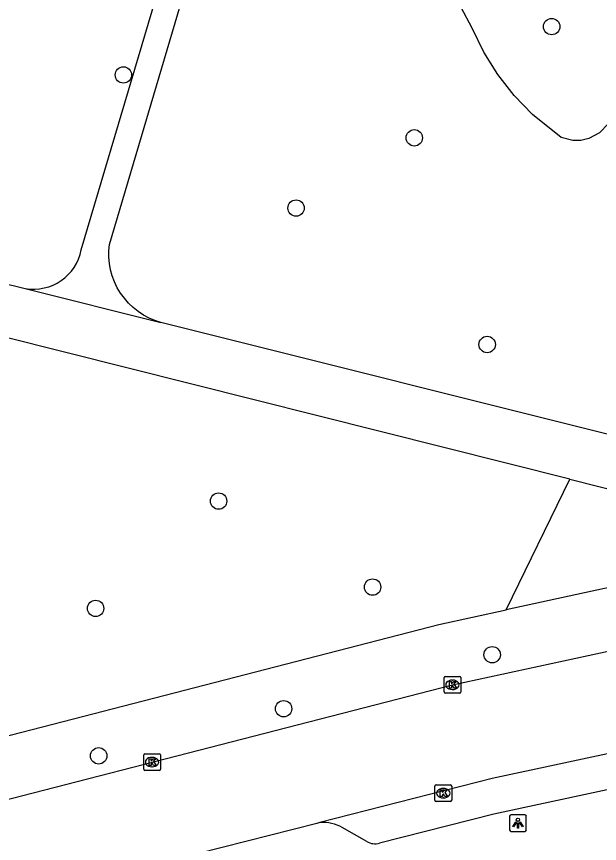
# Model space of a CAD drawing. Extents: x 157793 to 159380, y 380882 to 382313.
# Drawn here: x 158767.06 to 158801.85, y 381324.1 to 381373.42 of the extents above; entities that cross this region are included whole.
import ezdxf

# ---------------------------------------------------------------- set-up
doc = ezdxf.new("R2010")
doc.units = 0
for name, color, linetype in [('IMGEO_Boom', 7, 'Continuous'), ('IMGEO_Groenvoorziening', 7, 'Continuous'), ('IMGEO_Kolk', 7, 'Continuous'), ('IMGEO_Lichtpunt', 7, 'Continuous'), ('IMGEO_Rijbaan_lokaal_gesloten', 7, 'Continuous'), ('IMGEO_Voetpad_halfverhard', 7, 'Continuous'), ('IMGEO_Voetpad_open', 7, 'Continuous')]:
    doc.layers.add(name, color=color, linetype=linetype)

msp = doc.modelspace()

# ---------------------------------------------------------------- linework, layer by layer
at = {"layer": 'IMGEO_Boom'}
for centre in [(158798.994, 381372.819), (158773.434, 381369.935), (158790.794, 381366.185), (158783.738, 381361.995), (158795.145, 381353.858), (158779.118, 381344.517), (158788.306, 381339.389), (158771.779, 381338.119), (158795.444, 381335.358), (158782.997, 381332.137), (158771.961, 381329.327)]:
    msp.add_circle(centre, 0.489, dxfattribs=at)
at = {"layer": 'IMGEO_Groenvoorziening'}
for points in [[(158806.025, 381373.886), (158804.387, 381370.366), (158802.389, 381367.037), (158801.854, 381366.475), (158801.213, 381366.137), (158800.74, 381366.03), (158800.256, 381366.023), (158799.553, 381366.201), (158797.852, 381367.57), (158796.752, 381368.708), (158795.777, 381369.954), (158794.938, 381371.296), (158794.243, 381372.718), (158793.592, 381373.949)], [(158796.274, 381338.026), (158800.076, 381345.818)]]:
    msp.add_lwpolyline(points, dxfattribs=at)
at = {"layer": 'IMGEO_Kolk'}
for p, q in [((158792.572, 381333.137), (158792.572, 381333.989)), ((158792.647, 381334.063), (158793.499, 381334.063)), ((158793.06, 381333.843), (158793.085, 381333.843)), ((158793.573, 381333.989), (158793.573, 381333.137)), ((158793.499, 381333.063), (158792.647, 381333.063)), ((158793.083, 381333.283), (158793.058, 381333.283)), ((158774.648, 381328.529), (158774.648, 381329.381)), ((158774.723, 381329.455), (158775.575, 381329.455)), ((158775.649, 381329.381), (158775.649, 381328.529)), ((158775.136, 381329.235), (158775.161, 381329.235)), ((158775.575, 381328.455), (158774.723, 381328.455)), ((158775.159, 381328.675), (158775.134, 381328.675)), ((158792.026, 381326.674), (158792.026, 381327.526)), ((158792.101, 381327.6), (158792.953, 381327.6)), ((158792.514, 381327.38), (158792.539, 381327.38)), ((158793.027, 381327.526), (158793.027, 381326.674)), ((158792.953, 381326.6), (158792.101, 381326.6)), ((158792.537, 381326.82), (158792.512, 381326.82))]:
    msp.add_line(p, q, dxfattribs=at)
for points in [[(158792.572, 381333.137), (158792.572, 381333.989)], [(158792.647, 381334.063), (158793.499, 381334.063)], [(158793.573, 381333.989), (158793.573, 381333.137)], [(158792.893, 381333.763), (158793.016, 381333.763), (158793.016, 381333.612), (158793.146, 381333.763), (158793.31, 381333.763), (158793.164, 381333.612), (158793.317, 381333.363), (158793.165, 381333.363), (158793.08, 381333.527), (158793.016, 381333.46), (158793.016, 381333.363), (158792.893, 381333.363), (158792.893, 381333.763)], [(158793.499, 381333.063), (158792.647, 381333.063)], [(158774.648, 381328.529), (158774.648, 381329.381)], [(158774.723, 381329.455), (158775.575, 381329.455)], [(158775.649, 381329.381), (158775.649, 381328.529)], [(158774.969, 381329.155), (158775.092, 381329.155), (158775.092, 381329.004), (158775.222, 381329.155), (158775.386, 381329.155), (158775.24, 381329.004), (158775.393, 381328.755), (158775.241, 381328.755), (158775.156, 381328.919), (158775.092, 381328.852), (158775.092, 381328.755), (158774.969, 381328.755), (158774.969, 381329.155)], [(158775.575, 381328.455), (158774.723, 381328.455)], [(158792.026, 381326.674), (158792.026, 381327.526)], [(158792.101, 381327.6), (158792.953, 381327.6)], [(158793.027, 381327.526), (158793.027, 381326.674)], [(158792.347, 381327.3), (158792.47, 381327.3), (158792.47, 381327.149), (158792.6, 381327.3), (158792.764, 381327.3), (158792.618, 381327.149), (158792.771, 381326.9), (158792.619, 381326.9), (158792.534, 381327.064), (158792.47, 381326.997), (158792.47, 381326.9), (158792.347, 381326.9), (158792.347, 381327.3)], [(158792.953, 381326.6), (158792.101, 381326.6)]]:
    msp.add_lwpolyline(points, dxfattribs=at)
for centre, start, end in [((158792.649, 381333.987), 91.552, 178.448), ((158792.649, 381333.987), 91.552, 178.448), ((158793.497, 381333.987), 1.552, 88.448), ((158793.497, 381333.987), 1.552, 88.448), ((158792.649, 381333.139), 181.552, 268.448), ((158792.649, 381333.139), 181.552, 268.448), ((158793.497, 381333.139), 271.552, 358.448), ((158793.497, 381333.139), 271.552, 358.448), ((158774.725, 381329.379), 91.552, 178.448), ((158774.725, 381329.379), 91.552, 178.448), ((158775.573, 381329.379), 1.552, 88.448), ((158775.573, 381329.379), 1.552, 88.448), ((158774.725, 381328.531), 181.552, 268.448), ((158774.725, 381328.531), 181.552, 268.448), ((158775.573, 381328.531), 271.552, 358.448), ((158775.573, 381328.531), 271.552, 358.448), ((158792.103, 381327.524), 91.552, 178.448), ((158792.103, 381327.524), 91.552, 178.448), ((158792.951, 381327.524), 1.552, 88.448), ((158792.951, 381327.524), 1.552, 88.448), ((158792.103, 381326.676), 181.552, 268.448), ((158792.103, 381326.676), 181.552, 268.448), ((158792.951, 381326.676), 271.552, 358.448), ((158792.951, 381326.676), 271.552, 358.448)]:
    msp.add_arc(centre, 0.0765, start, end, dxfattribs=at)
for centre, major_axis, ratio, start_param, end_param in [((158793.059, 381333.563), (-0.387, 0.002), 0.722429, 4.712389, 7.853982), ((158793.084, 381333.563), (-0.39, 0.002), 0.717154, 1.570796, 4.712389), ((158775.135, 381328.955), (-0.387, 0.002), 0.722429, 4.712389, 7.853982), ((158775.16, 381328.955), (-0.39, 0.002), 0.717154, 1.570796, 4.712389), ((158792.513, 381327.1), (-0.387, 0.002), 0.722429, 4.712389, 7.853982), ((158792.538, 381327.1), (-0.39, 0.002), 0.717154, 1.570796, 4.712389)]:
    msp.add_ellipse(centre, major_axis=major_axis, ratio=ratio, start_param=start_param, end_param=end_param, dxfattribs=at)
at = {"layer": 'IMGEO_Lichtpunt'}
for p, q in [((158796.485, 381325.72), (158796.485, 381324.913)), ((158796.485, 381325.72), (158796.485, 381324.913)), ((158797.387, 381325.815), (158796.579, 381325.815)), ((158797.387, 381325.815), (158796.579, 381325.815)), ((158797.481, 381324.913), (158797.481, 381325.72)), ((158797.481, 381324.913), (158797.481, 381325.72)), ((158796.579, 381324.819), (158797.387, 381324.819)), ((158796.579, 381324.819), (158797.387, 381324.819))]:
    msp.add_line(p, q, dxfattribs=at)
for points in [[(158796.859, 381325.384), (158796.898, 381325.356), (158796.71, 381325.094), (158796.672, 381325.121), (158796.859, 381325.384)], [(158796.961, 381325.336), (158797.008, 381325.336), (158797.008, 381325.014), (158796.961, 381325.014), (158796.961, 381325.336)], [(158797.071, 381325.356), (158797.109, 381325.383), (158797.296, 381325.121), (158797.257, 381325.093), (158797.071, 381325.356)]]:
    msp.add_lwpolyline(points, dxfattribs=at)
msp.add_circle((158796.984, 381325.518), 0.0994, dxfattribs=at)
for centre, start, end in [((158796.579, 381325.72), 90, 180), ((158796.579, 381325.72), 90, 180), ((158797.387, 381325.72), 0, 90), ((158797.387, 381325.72), 0, 90), ((158796.579, 381324.913), 180, 270), ((158796.579, 381324.913), 180, 270), ((158797.387, 381324.913), 270, 0), ((158797.387, 381324.913), 270, 360)]:
    msp.add_arc(centre, 0.0946, start, end, dxfattribs=at)
at = {"layer": 'IMGEO_Rijbaan_lokaal_gesloten'}
for points in [[(158752.888, 381323.219), (158793.073, 381333.563), (158815.884, 381338.501)], [(158816.546, 381332.485), (158795.444, 381327.966), (158785.167, 381325.349)], [(158785.167, 381325.349), (158784.979, 381325.299), (158775.099, 381322.78)]]:
    msp.add_lwpolyline(points, dxfattribs=at)
at = {"layer": 'IMGEO_Voetpad_halfverhard'}
for points in [[(158775.676, 381355.167), (158775.315, 381355.285), (158774.965, 381355.435), (158774.631, 381355.616), (158774.314, 381355.826), (158774.017, 381356.063), (158773.742, 381356.326), (158773.492, 381356.612), (158773.269, 381356.919), (158773.074, 381357.246), (158772.909, 381357.588), (158772.775, 381357.944), (158772.673, 381358.31), (158772.605, 381358.684), (158772.57, 381359.062), (158772.569, 381359.442), (158772.602, 381359.821), (158786.429, 381406.47), (158787.238, 381409.232), (158787.87, 381411.388)], [(158770.925, 381359.513), (158777.759, 381382.551)], [(158758.195, 381381.073), (158758.211, 381380.991), (158764.49, 381357.957), (158767.568, 381357.204)], [(158767.568, 381357.204), (158775.676, 381355.167)], [(158804.057, 381348.081), (158775.676, 381355.167)], [(158800.076, 381345.818), (158766.195, 381354.34)], [(158800.076, 381345.818), (158808.888, 381343.602), (158808.99, 381343.563), (158809.19, 381343.471), (158809.381, 381343.361), (158809.562, 381343.234), (158809.73, 381343.092), (158809.886, 381342.935), (158810.026, 381342.765), (158810.151, 381342.583), (158810.259, 381342.391), (158810.35, 381342.19), (158810.422, 381341.981), (158810.475, 381341.767), (158810.581, 381341.143)]]:
    msp.add_lwpolyline(points, dxfattribs=at)
msp.add_arc((158768.078, 381360.058), 2.899, 259.8687, 349.173, dxfattribs=at)
at = {"layer": 'IMGEO_Voetpad_open'}
for points in [[(158810.581, 381341.143), (158796.274, 381338.026)], [(158761.894, 381329.326), (158792.259, 381337.151), (158796.274, 381338.026)], [(158814.16, 381329.849), (158795.541, 381325.842), (158788.729, 381324.114)], [(158787.954, 381324.222), (158786.5, 381325.045)]]:
    msp.add_lwpolyline(points, dxfattribs=at)
for centre, radius, start, end in [((158785.349, 381323.072), 2.285, 59.7425, 94.5636), ((158788.47, 381325.092), 1.012, 239.319, 284.8143)]:
    msp.add_arc(centre, radius, start, end, dxfattribs=at)

doc.saveas('drawing.dxf')
